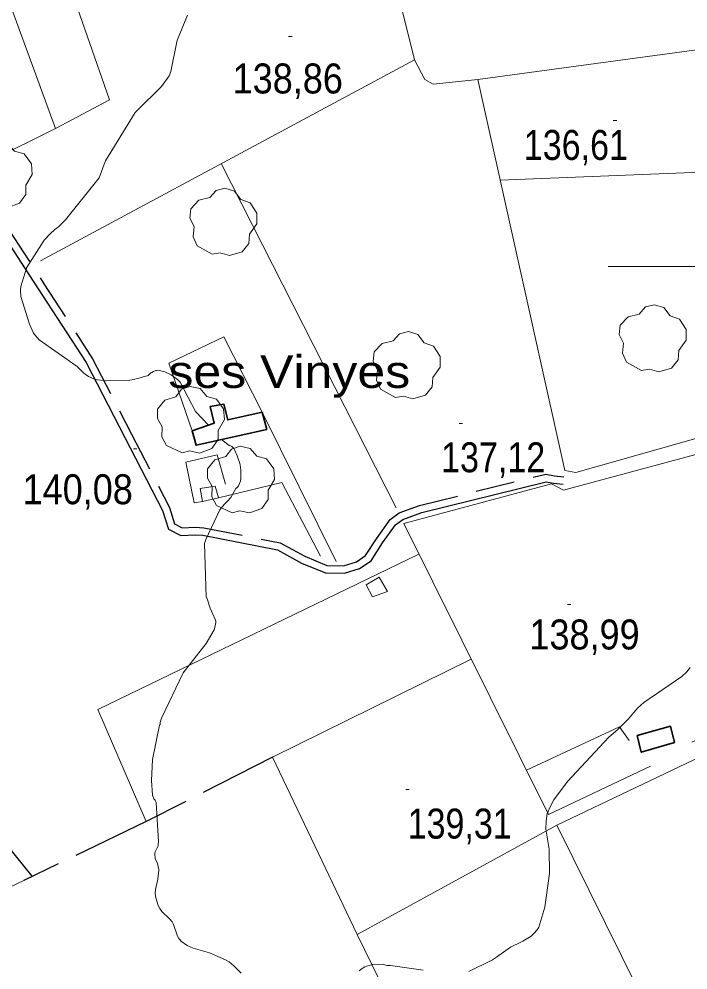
# Model space of a CAD drawing. Extents: x 480269 to 484877, y 4383588 to 4386804.
# Drawn here: x 481302.9 to 481498.3, y 4385794.6 to 4386072.2 of the extents above; entities that cross this region are included whole.
import ezdxf
from ezdxf.enums import TextEntityAlignment as Align

# ---------------------------------------------------------------- set-up
doc = ezdxf.new("R2010")
doc.units = 0
doc.header["$LTSCALE"] = 3.8
doc.linetypes.add('LONG_DASHED', pattern=[7.5, 6, -1.5])
doc.linetypes.add('MEDIUM_DASHED', pattern=[4.5, 3, -1.5])
for name, color, linetype, lineweight in [('1', 7, 'Continuous', 13), ('25', 7, 'LONG_DASHED', 25), ('29', 7, 'Continuous', 13), ('38', 7, 'Continuous', 25), ('47', 7, 'Continuous', 35), ('51', 7, 'Continuous', 13), ('7', 7, 'Continuous', 13), ('9', 7, 'Continuous', 13)]:
    doc.layers.add(name, color=color, linetype=linetype, lineweight=lineweight)
doc.layers.add('5', color=7, linetype='Continuous')

msp = doc.modelspace()

# ---------------------------------------------------------------- linework, layer by layer
at = {"layer": '1'}
msp.add_line((481475, 4386000), (481525, 4386000), dxfattribs=at)
at = {"layer": '25'}
for points in [[(481306.76, 4385821.98), (481285.54, 4385848.18), (481271.22, 4385873.39), (481258.47, 4385897.72)], [(481376.97, 4385856.75), (481340.02, 4385837.94), (481304.3, 4385820.79)]]:
    msp.add_lwpolyline(points, dxfattribs=at)
at = {"layer": '29'}
for points in [[(481294.37, 4386017.17), (481289.83, 4386019.29), (481288.42, 4386021.83), (481288.52, 4386024.81), (481287.15, 4386027.22), (481287.19, 4386029.97), (481289.35, 4386032.57), (481292.54, 4386033.57), (481294.19, 4386035.76), (481296.76, 4386036.59), (481299.62, 4386035.94), (481301.57, 4386033.67), (481304.38, 4386032.85), (481306.51, 4386030), (481306.75, 4386026.87), (481304.87, 4386023.72), (481304.87, 4386021.04), (481303.05, 4386018.43), (481299.43, 4386017.09), (481296.66, 4386017.72)], [(481359.32, 4386003.6), (481354.93, 4386006.03), (481353.71, 4386008.67), (481354.01, 4386011.63), (481352.81, 4386014.13), (481353.05, 4386016.87), (481355.38, 4386019.32), (481358.63, 4386020.09), (481360.43, 4386022.16), (481363.05, 4386022.81), (481365.86, 4386021.96), (481367.65, 4386019.56), (481370.4, 4386018.55), (481372.32, 4386015.56), (481372.34, 4386012.42), (481370.25, 4386009.4), (481370.06, 4386006.73), (481368.06, 4386004.25), (481364.36, 4386003.17), (481361.64, 4386003.99)], [(481484.76, 4385969.62), (481480.37, 4385972.05), (481479.15, 4385974.69), (481479.45, 4385977.65), (481478.25, 4385980.15), (481478.49, 4385982.89), (481480.82, 4385985.34), (481484.07, 4385986.11), (481485.87, 4385988.18), (481488.49, 4385988.83), (481491.3, 4385987.98), (481493.09, 4385985.58), (481495.84, 4385984.57), (481497.76, 4385981.58), (481497.78, 4385978.44), (481495.69, 4385975.42), (481495.5, 4385972.75), (481493.5, 4385970.27), (481489.8, 4385969.19), (481487.08, 4385970.01)], [(481412.89, 4385961.77), (481408.5, 4385964.2), (481407.28, 4385966.84), (481407.58, 4385969.8), (481406.38, 4385972.3), (481406.62, 4385975.04), (481408.95, 4385977.49), (481412.2, 4385978.26), (481414, 4385980.33), (481416.62, 4385980.98), (481419.43, 4385980.13), (481421.22, 4385977.73), (481423.97, 4385976.72), (481425.89, 4385973.73), (481425.91, 4385970.59), (481423.82, 4385967.57), (481423.63, 4385964.9), (481421.63, 4385962.42), (481417.93, 4385961.34), (481415.21, 4385962.16)], [(481350.52, 4385945.58), (481345.98, 4385947.7), (481344.57, 4385950.24), (481344.67, 4385953.22), (481343.3, 4385955.63), (481343.34, 4385958.38), (481345.5, 4385960.98), (481348.69, 4385961.98), (481350.34, 4385964.17), (481352.91, 4385965), (481355.77, 4385964.35), (481357.72, 4385962.08), (481360.53, 4385961.26), (481362.66, 4385958.41), (481362.9, 4385955.28), (481361.02, 4385952.13), (481361.02, 4385949.45), (481359.2, 4385946.84), (481355.58, 4385945.5), (481352.81, 4385946.13)], [(481365.14, 4385928.12), (481360.6, 4385930.24), (481359.19, 4385932.78), (481359.29, 4385935.76), (481357.92, 4385938.17), (481357.96, 4385940.92), (481360.12, 4385943.52), (481363.31, 4385944.52), (481364.96, 4385946.71), (481367.53, 4385947.54), (481370.39, 4385946.89), (481372.34, 4385944.62), (481375.15, 4385943.8), (481377.28, 4385940.95), (481377.52, 4385937.82), (481375.64, 4385934.67), (481375.64, 4385931.99), (481373.82, 4385929.38), (481370.2, 4385928.04), (481367.43, 4385928.67)]]:
    msp.add_lwpolyline(points, close=True, dxfattribs=at)
at = {"layer": '38'}
msp.add_lwpolyline([(481297.89, 4386009.81), (481308.28, 4385993.75), (481322.46, 4385971.94), (481333.81, 4385950.04), (481344.8, 4385928.78), (481346.54, 4385923.29), (481350.11, 4385921.5), (481354.34, 4385921.66), (481356.57, 4385921.52), (481378.43, 4385917.27), (481385.43, 4385913.42), (481392.38, 4385910.53), (481398, 4385910.44), (481402.37, 4385911.83), (481405.74, 4385914.02), (481409.12, 4385919.3), (481412.84, 4385924.56), (481415.01, 4385926.1), (481420.52, 4385928.16), (481456.86, 4385937.15), (481459.03, 4385936.71), (481461.81, 4385936.41)], dxfattribs=at)
at = {"layer": '38', "linetype": 'MEDIUM_DASHED'}
msp.add_lwpolyline([(481299.72, 4386010.99), (481310.11, 4385994.93), (481324.35, 4385973.04), (481335.74, 4385951.05), (481346.82, 4385929.62), (481348.34, 4385924.83), (481350.59, 4385923.71), (481354.37, 4385923.85), (481356.86, 4385923.69), (481379.18, 4385919.35), (481386.38, 4385915.39), (481392.83, 4385912.71), (481397.68, 4385912.63), (481401.43, 4385913.82), (481404.15, 4385915.59), (481407.3, 4385920.52), (481411.27, 4385926.13), (481413.98, 4385928.05), (481419.87, 4385930.25), (481456.82, 4385939.39), (481459.36, 4385938.87), (481462.04, 4385938.59)], dxfattribs=at)
at = {"layer": '47'}
for points in [[(481373.88, 4385957.47), (481375.24, 4385952.42), (481354.63, 4385947.83), (481353.49, 4385952.03), (481359.85, 4385954.23), (481358.75, 4385959.13), (481362.73, 4385959.77), (481363.84, 4385955.19)], [(481494.39, 4385860.99), (481493.25, 4385865.76), (481483.5, 4385863.03), (481484.68, 4385858.21)]]:
    msp.add_lwpolyline(points, close=True, dxfattribs=at)
at = {"layer": '47', "lineweight": 13}
for points in [[(481361.19, 4385932.47), (481360.22, 4385935.88), (481355.77, 4385935.21), (481356.49, 4385931.43)], [(481410.49, 4385905.1), (481406.12, 4385903.54), (481404.3, 4385907.07), (481408.05, 4385909.26)]]:
    msp.add_lwpolyline(points, close=True, dxfattribs=at)
at = {"layer": '51'}
for p, q in [((481292.15, 4386098.63), (481313.58, 4386040.31)), ((481361.96, 4386030.03), (481413.03, 4385929.54)), ((481443.49, 4386025.2), (481517.6, 4386028.14)), ((481361.19, 4385932.47), (481379.67, 4385936.97)), ((481391, 4385915.45), (481379.67, 4385936.97)), ((481487.35, 4385854.17), (481457.54, 4385840.02))]:
    msp.add_line(p, q, dxfattribs=at)
for points in [[(481299.01, 4386135.43), (481329.29, 4386048.69), (481313.76, 4386040.4), (481294.64, 4386030.93), (481284.32, 4386031.77), (481257.58, 4386020.54), (481256.46, 4386019.16)], [(481434.14, 4386075.34), (481523.45, 4386096.92), (481524.93, 4386096.02), (481520.06, 4386059.01), (481517.52, 4386027.24), (481514.41, 4385995.23), (481511.7, 4385953.56), (481507.84, 4385951.83), (481465.59, 4385939.83), (481462.37, 4385940.41), (481436.93, 4386054.6), (481520.98, 4386065.94)], [(481410.24, 4386093.31), (481418.41, 4386060.35), (481309.13, 4386001.65)], [(481436.93, 4386054.6), (481423.85, 4386053.25), (481421.42, 4386054.57), (481418.41, 4386060.35)], [(481395.57, 4385913.87), (481373.88, 4385957.47), (481362.69, 4385979.5), (481346.6, 4385971.78), (481353.49, 4385952.03)], [(481157.49, 4385963.42), (481198.13, 4385872.29), (481207.88, 4385850.16), (481224.38, 4385855.16), (481251.37, 4385795.63), (481304.3, 4385820.79)], [(481499.42, 4385861.12), (481514.17, 4385867.57), (481512.44, 4385884.95), (481512.13, 4385900.58), (481511.47, 4385916.98), (481511.4, 4385931.26), (481511.61, 4385947.1), (481509.27, 4385947.44), (481461.93, 4385934.67), (481458.47, 4385936.53), (481415.29, 4385924.94), (481457.54, 4385840.02)], [(481356.49, 4385931.43), (481354.05, 4385930.98), (481351.58, 4385942.9), (481360.75, 4385945.05), (481363.18, 4385936.44)], [(481419.72, 4385916.04), (481325.89, 4385870.67), (481340.02, 4385837.94)], [(481401.64, 4385805.02), (481376.97, 4385856.75), (481435, 4385885.33)], [(481481.12, 4385861.64), (481478.3, 4385865.63), (481451.11, 4385852.95)], [(481439.05, 4385764.51), (481483.67, 4385789.13), (481459.98, 4385836.93), (481514.58, 4385862.84), (481519.11, 4385831.83), (481522.84, 4385813.55), (481529.47, 4385784.09), (481536.49, 4385749.62), (481540.84, 4385723.34), (481541.54, 4385715.83), (481541.03, 4385711.5), (481539.51, 4385707.13), (481536.48, 4385702.5), (481518.7, 4385688.66)], [(481459.98, 4385836.93), (481401.64, 4385805.02), (481425.26, 4385756.81)]]:
    msp.add_lwpolyline(points, dxfattribs=at)
at = {"layer": '7'}
for p, q in [((481381.64, 4386067.12), (481382.64, 4386067.12)), ((481476.51, 4386042.61), (481477.51, 4386042.61)), ((481431.45, 4385954.2), (481432.45, 4385954.2)), ((481336.28, 4385946.72), (481337.28, 4385946.72)), ((481463.11, 4385901.34), (481464.11, 4385901.34)), ((481415.91, 4385847.35), (481416.91, 4385847.35))]:
    msp.add_line(p, q, dxfattribs=at)
at = {"layer": '9'}
for points in [[(481352.08, 4386073.36), (481349.22, 4386066.26), (481349.02, 4386065.59), (481347.26, 4386056.93), (481346.76, 4386055.6), (481344.54, 4386052.52), (481337.33, 4386045.43), (481337.08, 4386045.25), (481336.78, 4386044.95), (481328.1, 4386030.87), (481328.09, 4386030.64), (481326.29, 4386025.89), (481316.45, 4386013.59), (481314.52, 4386011.68), (481313.98, 4386011.23), (481313.38, 4386010.82), (481311.96, 4386009.54), (481310.25, 4386007.64), (481305.09, 4385999.61), (481305.02, 4385999.46), (481303.44, 4385994.15), (481303.29, 4385993.1), (481303.37, 4385991.24), (481305.91, 4385983.15), (481307.15, 4385980.57), (481307.49, 4385980.05), (481308.81, 4385978.57), (481319.82, 4385970.79), (481320.06, 4385970.58), (481321.69, 4385968.9), (481322.18, 4385968.51), (481323.14, 4385967.92), (481324.75, 4385967.24), (481325.81, 4385966.91), (481328.58, 4385966.63), (481335.23, 4385966.81), (481335.86, 4385966.89), (481337.62, 4385967.29), (481339.87, 4385967.98), (481340.38, 4385968.09), (481340.58, 4385968.17), (481340.75, 4385968.3), (481341.4, 4385968.93), (481341.64, 4385969.08)], [(481341.64, 4385969.08), (481342.16, 4385969.35), (481342.83, 4385969.6), (481342.94, 4385969.64), (481343.29, 4385969.69), (481343.89, 4385969.67), (481345.49, 4385969.25), (481347.3, 4385968.35), (481349.14, 4385967.01), (481349.93, 4385966.21), (481354.41, 4385957.7), (481358.23, 4385953.67)], [(481362.16, 4385949.51), (481362.52, 4385949.12), (481363.88, 4385948), (481364.27, 4385947.78), (481364.51, 4385947.72), (481365.08, 4385947.44), (481365.59, 4385946.87), (481365.94, 4385946.28), (481366.65, 4385944.75), (481367.42, 4385942.52), (481367.52, 4385942.08), (481367.7, 4385940.57), (481367.69, 4385938.55), (481367.64, 4385938.17), (481367.57, 4385937.33), (481367.5, 4385937.08), (481367.32, 4385936.61), (481366.97, 4385935.97), (481366.77, 4385935.67), (481366.6, 4385935.47), (481366.51, 4385935.4), (481366.39, 4385935.36), (481366.23, 4385935.2), (481364.74, 4385932.56), (481363.81, 4385931.46), (481362.83, 4385930.53), (481361.59, 4385928.98), (481357.49, 4385920.28), (481357.1, 4385919.16), (481357.55, 4385903.5), (481357.65, 4385903.41), (481357.71, 4385903.25), (481358.68, 4385900.22), (481360.28, 4385896.74), (481360.37, 4385896.41), (481360.37, 4385896.04), (481360.02, 4385894.25), (481359.91, 4385893.88), (481357.54, 4385889.91), (481350.81, 4385881.4), (481344.54, 4385868.1), (481344.15, 4385866.95), (481344.12, 4385866.41), (481344.1, 4385866.35), (481344.07, 4385866.29), (481343.89, 4385866.07), (481341.91, 4385856.1), (481341.62, 4385849.96), (481341.92, 4385845.66), (481342.26, 4385844.58), (481342.61, 4385844.17), (481342.75, 4385843.94), (481342.9, 4385843.53), (481343.65, 4385832.16), (481343.54, 4385831.07), (481343.42, 4385830.63), (481342.7, 4385829.09), (481342.6, 4385828.74), (481342.53, 4385828.12), (481342.61, 4385827.51), (481342.7, 4385827.16), (481343.35, 4385825.7), (481343.58, 4385824.81), (481343.7, 4385823.98), (481343.69, 4385823.76), (481343.47, 4385821.18), (481342.72, 4385818.1), (481342.65, 4385817.04), (481342.84, 4385815.7), (481343.56, 4385813.47), (481344, 4385812.58), (481344.64, 4385811.7), (481346.85, 4385809.56), (481347.6, 4385808.64), (481347.97, 4385807.91), (481349.22, 4385804.51), (481349.61, 4385803.79), (481350.39, 4385802.91), (481352.02, 4385801.79), (481353.79, 4385801.04), (481358.53, 4385799.66), (481363.21, 4385797.61), (481364.24, 4385796.98), (481365.64, 4385795.82), (481367.79, 4385793.72)], [(481434.31, 4385794.23), (481441.18, 4385797.54), (481442.42, 4385798.32), (481446.48, 4385801.26), (481446.84, 4385801.46), (481447.05, 4385801.54), (481448.91, 4385802.5), (481450.04, 4385802.99), (481452.46, 4385804.52), (481453, 4385804.95), (481453.62, 4385805.56), (481454.44, 4385806.68), (481454.7, 4385807.14), (481456.47, 4385812.93), (481457.85, 4385822.81), (481457.77, 4385829.9), (481457.26, 4385832.83), (481456.82, 4385835.75), (481456.84, 4385838.11), (481457.21, 4385840.34), (481457.29, 4385840.64), (481457.41, 4385840.84), (481457.49, 4385840.84), (481457.52, 4385840.85), (481457.54, 4385840.86), (481457.54, 4385840.9), (481457.5, 4385841.04), (481457.56, 4385841.32), (481459.09, 4385844.26), (481463.1, 4385849.63), (481475.22, 4385862.59), (481477.82, 4385864.84), (481480.84, 4385867.86), (481483.67, 4385871.13), (481485.43, 4385872.67), (481496.56, 4385880.33), (481498, 4385881.66), (481499, 4385882.96)], [(481402.25, 4385794.34), (481403.18, 4385795.09), (481403.88, 4385795.56), (481404.35, 4385795.77), (481406.67, 4385796.33), (481409.35, 4385796.19), (481410.35, 4385795.97), (481410.56, 4385795.95), (481411.37, 4385795.97), (481421, 4385794.57)]]:
    msp.add_lwpolyline(points, dxfattribs=at)

# ---------------------------------------------------------------- texts
at = {"layer": '5', "width": 1.15}
msp.add_text('ses Vinyes', height=9.5, dxfattribs=at).set_placement((481417.16, 4385964.54), align=Align.RIGHT)
at = {"layer": '7'}
for s, width, p in [('138,86', 0.9, (481365.29, 4386050.5)), ('136,61', 0.85, (481450.36, 4386031.1)), ('137,12', 0.85, (481426.19, 4385939.92)), ('140,08', 0.9, (481303.92, 4385930.59)), ('138,99', 0.9, (481451.99, 4385888.19)), ('139,31', 0.85, (481416.41, 4385832.98))]:
    msp.add_text(s, height=8.75, dxfattribs=dict(at, width=width)).set_placement(p)

doc.saveas('drawing.dxf')
